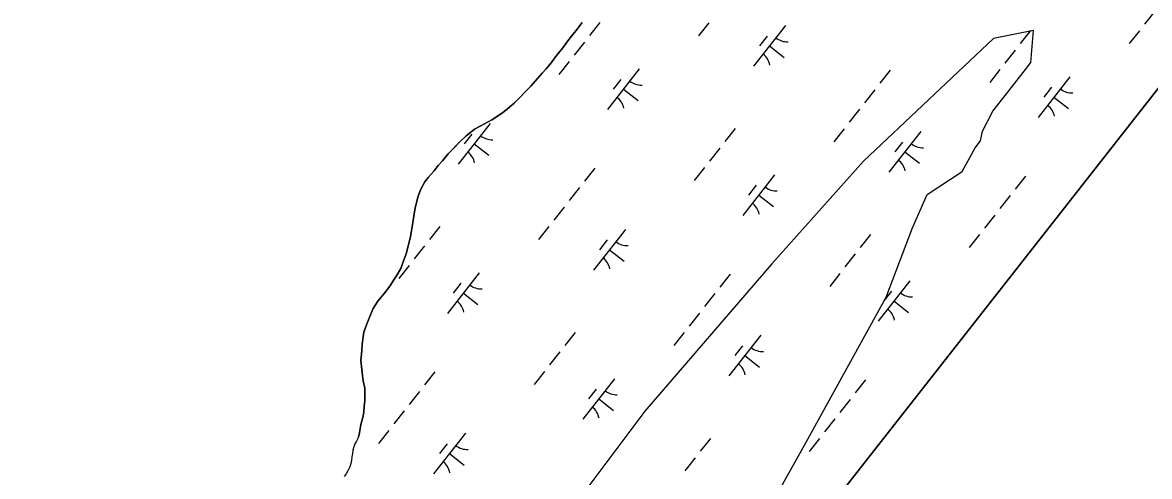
# Model space of a CAD drawing. Extents: x 3896831 to 3918110, y 171006 to 193349.
# Drawn here: x 3912098 to 3913188, y 180600 to 181040 of the extents above; entities that cross this region are included whole.
import ezdxf

# ---------------------------------------------------------------- set-up
doc = ezdxf.new("R2010")
doc.units = 0
for name, color, linetype in [('V-GRID-FRAM', 7, 'Continuous'), ('V-TOPO-SHOR', 7, 'Continuous'), ('V-WETL-SWMP', 7, 'Continuous')]:
    doc.layers.add(name, color=color, linetype=linetype)

msp = doc.modelspace()

# ---------------------------------------------------------------- linework, layer by layer
at = {"layer": 'V-GRID-FRAM'}
msp.add_lwpolyline([(3916044.9, 184610), (3906752.8, 172754.1), (3900055.1, 177809.8), (3909313.3, 189695.8), (3916044.9, 184610)], dxfattribs=at)
at = {"layer": 'V-TOPO-SHOR'}
for points in [[(3912423.1, 180638.1), (3912424.1, 180642.4), (3912425.6, 180650.5), (3912427.5, 180657.4), (3912428.5, 180662.6), (3912428.7, 180668.5), (3912429.4, 180673.1), (3912429.3, 180680.9), (3912429.2, 180685.8), (3912427.6, 180692.9), (3912427.2, 180698.1), (3912426.1, 180706.6), (3912425.4, 180712.5), (3912426.3, 180721.9), (3912426.9, 180728.5), (3912428.4, 180739.9), (3912431, 180747.1), (3912434.8, 180756.9), (3912437.4, 180762.8), (3912441.9, 180770), (3912446.7, 180775.9), (3912449.6, 180779.5), (3912454.1, 180785.4), (3912456.7, 180789.7), (3912459.9, 180794.6), (3912464.1, 180801.5), (3912466, 180807.1), (3912469.5, 180815.9), (3912471.1, 180822.1), (3912473.6, 180832.6), (3912474.8, 180840.1), (3912476.7, 180852.2), (3912477.9, 180860.3), (3912480.8, 180871.8), (3912483.3, 180878), (3912487.5, 180885.5), (3912490.7, 180889.8), (3912496.5, 180896.4), (3912500.4, 180901.3), (3912504.6, 180905.9), (3912510.1, 180912.8), (3912514.6, 180917.4), (3912521.7, 180924.6), (3912527.2, 180929.9), (3912535.3, 180936.5), (3912545, 180941.8), (3912552.2, 180945.8), (3912561.6, 180951.7), (3912567.1, 180956), (3912574.2, 180962.3), (3912578.4, 180966.5), (3912585.2, 180973.4), (3912590, 180978.4), (3912594.2, 180983.3), (3912601, 180990.9), (3912604.9, 180995.1), (3912610, 181001.4), (3912612.9, 181005.3), (3912617.8, 181011.6), (3912621, 181015.5), (3912625.8, 181022.1), (3912629.4, 181026.7), (3912634.9, 181033.6), (3912639.7, 181040.1)], [(3912748.5, 180440.6), (3912856.2, 180633.5), (3912933.7, 180774), (3912959.1, 180841.1), (3912973.5, 180873.3), (3913007.4, 180895.7), (3913019.8, 180918.6), (3913025.1, 180925.3), (3913027, 180934.7), (3913036.9, 180954.2), (3913050.1, 180971), (3913068.6, 180994.6), (3913073.8, 181001.4), (3913076.2, 181032.1), (3913037.5, 181024.4), (3912911.7, 180905.5), (3912823.1, 180806.3), (3912700.2, 180663.4), (3912582.1, 180505.8)], [(3912423.1, 180638.1), (3912421.4, 180634.5), (3912419.7, 180631.7), (3912418.7, 180628.8), (3912417.8, 180625.6), (3912417.4, 180622.4), (3912416.8, 180619.1), (3912416.3, 180616), (3912415.7, 180612.6), (3912414.7, 180609.4), (3912413.3, 180606.3), (3912411.3, 180602.8), (3912409.3, 180600.1)]]:
    msp.add_lwpolyline(points, dxfattribs=at)
at = {"layer": 'V-WETL-SWMP'}
for p, q in [((3910067.8, 176983.8), (3916044.9, 184610)), ((3913193.6, 181050.9), (3913183.7, 181038.3)), ((3912634.9, 181033.6), (3912629.4, 181026.7)), ((3912639.7, 181040.1), (3912634.9, 181033.6)), ((3912656.7, 181039.9), (3912646.8, 181027.3)), ((3912762.2, 181039.7), (3912752.3, 181027.2)), ((3912836.3, 181037), (3912805.5, 180997.7)), ((3913073.3, 181032.2), (3913063.5, 181019.6)), ((3913178.8, 181032), (3913168.9, 181019.5)), ((3912625.8, 181022.1), (3912621, 181015.5)), ((3912629.4, 181026.7), (3912625.8, 181022.1)), ((3912641.9, 181021), (3912632, 181008.4)), ((3912818.5, 181026.8), (3912811.1, 181017.4)), ((3913072.8, 181031.4), (3913063.5, 181019.6)), ((3912617.8, 181011.6), (3912612.9, 181005.3)), ((3912621, 181015.5), (3912617.8, 181011.6)), ((3912820.9, 181017.3), (3912835, 181006.2)), ((3913058.5, 181013.3), (3913048.7, 181000.7)), ((3913058.5, 181013.3), (3913048.7, 181000.7)), ((3912610, 181001.4), (3912604.9, 180995.1)), ((3912612.9, 181005.3), (3912610, 181001.4)), ((3912627.1, 181002.1), (3912617.2, 180989.5)), ((3912601, 180990.9), (3912594.2, 180983.3)), ((3912604.9, 180995.1), (3912601, 180990.9)), ((3912694.9, 180995.1), (3912664.1, 180955.7)), ((3912937.5, 180993.8), (3912927.6, 180981.2)), ((3913043.7, 180994.4), (3913033.9, 180981.8)), ((3913043.7, 180994.4), (3913033.9, 180981.8)), ((3912590, 180978.4), (3912574.2, 180962.3)), ((3912594.2, 180983.3), (3912590, 180978.4)), ((3912677.1, 180984.9), (3912669.7, 180975.4)), ((3913111.5, 180987.4), (3913080.7, 180948)), ((3912679.5, 180975.4), (3912693.7, 180964.3)), ((3912922.7, 180974.9), (3912912.8, 180962.3)), ((3913093.8, 180977.2), (3913086.4, 180967.7)), ((3913096.1, 180967.7), (3913110.3, 180956.6)), ((3912567.1, 180956), (3912561.6, 180951.7)), ((3912574.2, 180962.3), (3912567.1, 180956)), ((3912907.9, 180956), (3912898, 180943.4)), ((3912552.2, 180945.8), (3912545, 180941.8)), ((3912561.6, 180951.7), (3912552.2, 180945.8)), ((3912550.6, 180942.1), (3912519.7, 180902.8)), ((3912535.3, 180936.5), (3912527.2, 180929.9)), ((3912545, 180941.8), (3912535.3, 180936.5)), ((3912787.6, 180937.3), (3912777.7, 180924.7)), ((3912893.1, 180937.1), (3912883.2, 180924.5)), ((3912967.2, 180934.4), (3912936.4, 180895.1)), ((3912967.2, 180934.4), (3912936.4, 180895.1)), ((3912521.7, 180924.6), (3912510.1, 180912.8)), ((3912527.2, 180929.9), (3912521.7, 180924.6)), ((3912532.8, 180931.9), (3912525.4, 180922.5)), ((3912949.4, 180924.2), (3912942, 180914.8)), ((3912949.4, 180924.2), (3912942, 180914.8)), ((3912510.1, 180912.8), (3912504.6, 180905.9)), ((3912535.2, 180922.4), (3912549.3, 180911.3)), ((3912772.8, 180918.4), (3912762.9, 180905.8)), ((3912951.8, 180914.7), (3912966, 180903.6)), ((3912951.8, 180914.7), (3912966, 180903.6)), ((3912500.4, 180901.3), (3912496.5, 180896.4)), ((3912504.6, 180905.9), (3912500.4, 180901.3)), ((3912496.5, 180896.4), (3912490.7, 180889.8)), ((3912651.8, 180898.9), (3912641.9, 180886.3)), ((3912758, 180899.5), (3912748.1, 180886.9)), ((3912825.8, 180892.5), (3912795, 180853.1)), ((3913068.4, 180891.2), (3913058.5, 180878.6)), ((3912487.5, 180885.5), (3912483.3, 180878)), ((3912490.7, 180889.8), (3912487.5, 180885.5)), ((3912637, 180880), (3912627.1, 180867.4)), ((3912808, 180882.3), (3912800.6, 180872.8)), ((3912480.8, 180871.8), (3912477.9, 180860.3)), ((3912483.3, 180878), (3912480.8, 180871.8)), ((3912810.4, 180872.8), (3912824.6, 180861.7)), ((3913053.6, 180872.3), (3913043.7, 180859.7)), ((3912477.9, 180860.3), (3912476.7, 180852.2)), ((3912622.2, 180861.1), (3912612.3, 180848.5)), ((3912476.7, 180852.2), (3912474.8, 180840.1)), ((3913038.8, 180853.4), (3913028.9, 180840.8)), ((3912474.8, 180840.1), (3912473.6, 180832.6)), ((3912501.9, 180842.4), (3912492, 180829.8)), ((3912607.4, 180842.2), (3912597.5, 180829.6)), ((3912681.5, 180839.5), (3912650.6, 180800.1)), ((3912473.6, 180832.6), (3912471.1, 180822.1)), ((3912663.7, 180829.3), (3912656.3, 180819.9)), ((3912918.5, 180834.7), (3912908.7, 180822.1)), ((3912918.5, 180834.7), (3912908.7, 180822.1)), ((3913024, 180834.5), (3913014.1, 180821.9)), ((3912469.5, 180815.9), (3912466, 180807.1)), ((3912471.1, 180822.1), (3912469.5, 180815.9)), ((3912487.1, 180823.5), (3912477.2, 180810.9)), ((3912666.1, 180819.8), (3912680.2, 180808.7)), ((3912903.7, 180815.8), (3912893.9, 180803.2)), ((3912903.7, 180815.8), (3912893.9, 180803.2)), ((3912472.3, 180804.6), (3912462.4, 180792)), ((3912466, 180807.1), (3912464.1, 180801.5)), ((3912459.9, 180794.6), (3912456.7, 180789.7)), ((3912464.1, 180801.5), (3912459.9, 180794.6)), ((3912540.1, 180797.5), (3912509.3, 180758.2)), ((3912782.7, 180796.3), (3912772.8, 180783.7)), ((3912888.9, 180796.9), (3912879.1, 180784.3)), ((3912888.9, 180796.9), (3912879.1, 180784.3)), ((3912454.1, 180785.4), (3912449.6, 180779.5)), ((3912456.7, 180789.7), (3912454.1, 180785.4)), ((3912522.3, 180787.4), (3912514.9, 180777.9)), ((3912956.7, 180789.8), (3912925.9, 180750.5)), ((3912446.7, 180775.9), (3912441.9, 180770)), ((3912449.6, 180779.5), (3912446.7, 180775.9)), ((3912524.7, 180777.9), (3912538.8, 180766.8)), ((3912767.9, 180777.4), (3912758, 180764.8)), ((3912938.9, 180779.7), (3912931.5, 180770.2)), ((3912931.8, 180770.5), (3912931.5, 180770.2)), ((3912941.3, 180770.2), (3912955.5, 180759.1)), ((3912437.4, 180762.8), (3912434.8, 180756.9)), ((3912441.9, 180770), (3912437.4, 180762.8)), ((3912434.8, 180756.9), (3912431, 180747.1)), ((3912753.1, 180758.5), (3912743.2, 180745.9)), ((3912428.4, 180739.9), (3912426.9, 180728.5)), ((3912431, 180747.1), (3912428.4, 180739.9)), ((3912632.8, 180739.8), (3912622.9, 180727.2)), ((3912738.3, 180739.6), (3912728.4, 180727)), ((3912426.9, 180728.5), (3912426.3, 180721.9)), ((3912812.4, 180736.9), (3912781.6, 180697.5)), ((3912812.4, 180736.9), (3912781.6, 180697.5)), ((3912794.6, 180726.7), (3912787.2, 180717.2)), ((3912794.6, 180726.7), (3912787.2, 180717.2)), ((3912426.3, 180721.9), (3912425.4, 180712.5)), ((3912618, 180720.9), (3912608.1, 180708.3)), ((3912797, 180717.2), (3912811.2, 180706.1)), ((3912797, 180717.2), (3912811.2, 180706.1)), ((3912425.4, 180712.5), (3912426.1, 180706.6)), ((3912426.1, 180706.6), (3912427.2, 180698.1)), ((3912427.2, 180698.1), (3912427.6, 180692.9)), ((3912497, 180701.4), (3912487.1, 180688.8)), ((3912603.2, 180702), (3912593.3, 180689.4)), ((3912671, 180694.9), (3912640.2, 180655.6)), ((3912427.6, 180692.9), (3912429.2, 180685.8)), ((3912429.2, 180685.8), (3912429.4, 180673.1)), ((3912653.2, 180684.7), (3912645.8, 180675.3)), ((3912913.6, 180693.7), (3912903.7, 180681.1)), ((3912429.4, 180673.1), (3912428.7, 180668.5)), ((3912482.2, 180682.5), (3912472.3, 180669.9)), ((3912655.6, 180675.3), (3912669.8, 180664.2)), ((3912898.8, 180674.8), (3912888.9, 180662.2)), ((3912428.5, 180662.6), (3912427.5, 180657.4)), ((3912428.7, 180668.5), (3912428.5, 180662.6)), ((3912467.4, 180663.6), (3912457.5, 180651)), ((3912425.6, 180650.5), (3912424.1, 180642.4)), ((3912427.5, 180657.4), (3912425.6, 180650.5)), ((3912884, 180655.9), (3912874.1, 180643.3)), ((3912424.1, 180642.4), (3912423.1, 180638.1)), ((3912452.6, 180644.7), (3912442.7, 180632.1)), ((3912526.7, 180642), (3912495.8, 180602.6)), ((3912418.7, 180628.8), (3912417.8, 180625.6)), ((3912419.7, 180631.7), (3912418.7, 180628.8)), ((3912421.4, 180634.5), (3912419.7, 180631.7)), ((3912423.1, 180638.1), (3912421.4, 180634.5)), ((3912508.9, 180631.8), (3912501.5, 180622.3)), ((3912763.7, 180637.1), (3912753.9, 180624.6)), ((3912763.7, 180637.1), (3912753.9, 180624.6)), ((3912869.2, 180637), (3912859.3, 180624.4)), ((3912416.8, 180619.1), (3912416.3, 180616)), ((3912417.4, 180622.4), (3912416.8, 180619.1)), ((3912417.8, 180625.6), (3912417.4, 180622.4)), ((3912511.3, 180622.3), (3912525.4, 180611.2)), ((3912748.9, 180618.3), (3912739.1, 180605.7)), ((3912748.9, 180618.3), (3912739.1, 180605.7)), ((3912414.7, 180609.4), (3912413.3, 180606.3)), ((3912415.7, 180612.6), (3912414.7, 180609.4)), ((3912416.3, 180616), (3912415.7, 180612.6)), ((3912411.3, 180602.8), (3912409.3, 180600.1)), ((3912413.3, 180606.3), (3912411.3, 180602.8))]:
    msp.add_line(p, q, dxfattribs=at)
msp.add_lwpolyline([(3912748.5, 180440.6), (3912856.2, 180633.5), (3912933.7, 180774), (3912959.1, 180841.1), (3912973.5, 180873.3), (3913007.4, 180895.7), (3913019.8, 180918.6), (3913025.1, 180925.3), (3913027, 180934.7), (3913036.9, 180954.2), (3913050.1, 180971), (3913068.6, 180994.6), (3913073.8, 181001.4), (3913076.2, 181032.1), (3913037.5, 181024.4), (3912911.7, 180905.5), (3912823.1, 180806.3), (3912700.2, 180663.4), (3912582.1, 180505.8)], dxfattribs=at)
for centre, start, end in [((3912838.1, 181038.9), 231.1403, 272.6839), ((3912804, 180995.4), 11.1403, 52.6839), ((3912696.7, 180997), 231.1403, 272.6839), ((3912662.6, 180953.5), 11.1403, 52.6839), ((3913113.4, 180989.3), 231.1403, 272.6839), ((3913079.3, 180945.8), 11.1403, 52.6839), ((3912552.4, 180944), 231.1403, 272.6839), ((3912518.3, 180900.5), 11.1403, 52.6839), ((3912969, 180936.3), 231.1403, 272.6839), ((3912969, 180936.3), 231.1403, 272.6839), ((3912934.9, 180892.8), 11.1403, 52.6839), ((3912934.9, 180892.8), 11.1403, 52.6839), ((3912827.6, 180894.4), 231.1403, 272.6839), ((3912793.6, 180850.9), 11.1403, 52.6839), ((3912683.3, 180841.4), 231.1403, 272.6839), ((3912649.2, 180797.9), 11.1403, 52.6839), ((3912541.9, 180799.5), 231.1403, 272.6839), ((3912958.5, 180791.8), 231.1403, 272.6839), ((3912507.8, 180756), 11.1403, 52.6839), ((3912924.5, 180748.3), 11.1403, 52.6839), ((3912814.2, 180738.8), 231.1403, 272.6839), ((3912814.2, 180738.8), 231.1403, 272.6839), ((3912780.1, 180695.3), 11.1403, 52.6839), ((3912780.1, 180695.3), 11.1403, 52.6839), ((3912672.8, 180696.9), 231.1403, 272.6839), ((3912638.7, 180653.4), 11.1403, 52.6839), ((3912528.5, 180643.9), 231.1403, 272.6839), ((3912494.4, 180600.4), 11.1403, 52.6839)]:
    msp.add_arc(centre, 17.6, start, end, dxfattribs=at)

doc.saveas('drawing.dxf')
